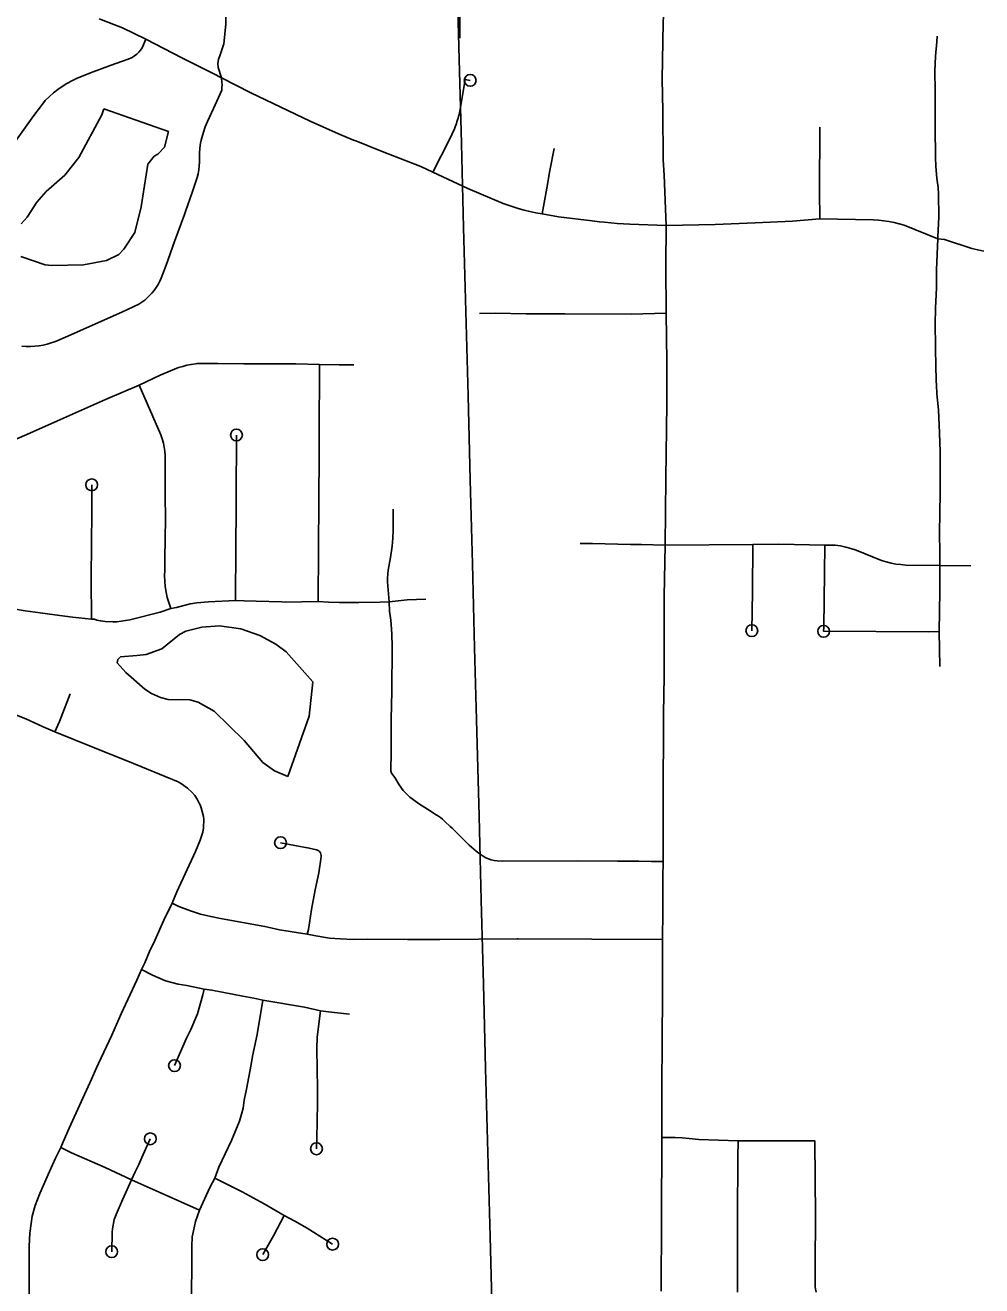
# Model space of a CAD drawing. Extents: x -19 to 366, y -4 to 359.
# Drawn here: x 149.004 to 149.771, y 189.945 to 190.955 of the extents above; entities that cross this region are included whole.
import ezdxf

# ---------------------------------------------------------------- set-up
doc = ezdxf.new("R2010")
doc.units = 0
for name, color, linetype in [('Level 33', 7, 'Continuous'), ('Level 35', 7, 'Continuous'), ('Level 60', 7, 'Continuous')]:
    doc.layers.add(name, color=color, linetype=linetype)

msp = doc.modelspace()

# ---------------------------------------------------------------- linework, layer by layer
at = {"layer": 'Level 33'}
for points in [[(149.1652, 191.0489), (149.165, 190.9996), (149.1652, 190.9557), (149.1635, 190.9398), (149.1602, 190.9303), (149.1592, 190.9276), (149.1586, 190.9241), (149.159, 190.921), (149.1616, 190.9127)], [(149.3525, 190.9746), (149.3524, 190.9552), (149.3526, 190.9443)], [(149.5159, 190.9747), (149.5152, 190.9444), (149.5151, 190.9416), (149.5147, 190.9119), (149.515, 190.886), (149.5155, 190.8469), (149.5162, 190.8346), (149.5178, 190.7943)], [(149.101, 190.9437), (149.0823, 190.9527), (149.0636, 190.9598)], [(149.101, 190.9437), (149.098, 190.9368), (149.0967, 190.9349), (149.0953, 190.9332), (149.0937, 190.9316), (149.092, 190.9302), (149.0901, 190.929), (149.0881, 190.928), (149.086, 190.9272), (149.0732, 190.9227), (149.0566, 190.9167), (149.0456, 190.9122), (149.0417, 190.9102), (149.0378, 190.9081), (149.0341, 190.9058), (149.0304, 190.9032), (149.027, 190.9005), (149.0237, 190.8975), (149.0205, 190.8944), (149.0175, 190.8906), (149.0114, 190.8826), (148.9979, 190.8638), (148.9826, 190.8413), (148.9697, 190.8249)], [(149.1616, 190.9127), (149.155, 190.916), (149.1304, 190.9284), (149.101, 190.9437)], [(149.7348, 190.946), (149.7346, 190.9416), (149.7335, 190.9301), (149.7331, 190.918), (149.7333, 190.9026), (149.7333, 190.8729), (149.7335, 190.849), (149.7338, 190.8417), (149.7347, 190.8322), (149.7357, 190.8249), (149.7359, 190.8194), (149.7361, 190.8013), (149.7355, 190.785), (149.7354, 190.7837)], [(149.1616, 190.9127), (149.1619, 190.909), (149.1621, 190.9073), (149.162, 190.9048), (149.1618, 190.9027), (149.1553, 190.8881), (149.1503, 190.8778), (149.1486, 190.8735), (149.1471, 190.8691), (149.1458, 190.8647), (149.1454, 190.8628), (149.1448, 190.8602), (149.1442, 190.8563), (149.1439, 190.8523), (149.144, 190.8452), (149.1438, 190.8421), (149.1435, 190.8389), (149.1429, 190.8358), (149.1421, 190.8328), (149.1385, 190.8215), (149.1329, 190.8055), (149.132, 190.8031), (149.124, 190.7816), (149.1174, 190.7626), (149.1133, 190.7523), (149.1122, 190.7497), (149.1108, 190.7472), (149.1093, 190.7447), (149.1076, 190.7424), (149.1057, 190.7402), (149.1003, 190.7347), (149.0954, 190.7315), (149.0818, 190.7251), (149.0654, 190.7178), (149.0386, 190.7057), (149.0286, 190.7014), (149.0253, 190.7003), (149.0221, 190.6994), (149.0187, 190.6986), (149.0154, 190.698), (149.012, 190.6977), (149.0086, 190.6975), (149.0052, 190.6975), (149.0017, 190.6977)], [(149.3308, 190.8372), (149.3212, 190.8417), (149.2903, 190.8536), (149.2691, 190.8621), (149.2674, 190.8628), (149.2554, 190.8677), (149.2327, 190.8779), (149.1852, 190.9005), (149.1616, 190.9127)], [(149.3308, 190.8372), (149.3444, 190.8638), (149.3451, 190.8651), (149.3458, 190.8665), (149.3464, 190.8678), (149.347, 190.8692), (149.3476, 190.8705), (149.3482, 190.8719), (149.3488, 190.8733), (149.3493, 190.8747), (149.3498, 190.8761), (149.3502, 190.8775), (149.3507, 190.8789), (149.3511, 190.8803), (149.3515, 190.8818), (149.3519, 190.8832), (149.3522, 190.8847), (149.3526, 190.8861), (149.3529, 190.8876), (149.3531, 190.889), (149.3534, 190.8905), (149.3567, 190.9113), (149.3608, 190.9106)], [(149.6408, 190.7996), (149.6406, 190.8215), (149.6408, 190.8732)], [(149.4184, 190.8037), (149.4223, 190.8242), (149.4247, 190.8385), (149.4281, 190.8561)], [(149.4184, 190.8037), (149.4135, 190.8045), (149.4087, 190.8055), (149.404, 190.8067), (149.3993, 190.808), (149.3873, 190.8119), (149.359, 190.8239), (149.3308, 190.8372)], [(149.5178, 190.7943), (149.4887, 190.7954), (149.4786, 190.7961), (149.4685, 190.797), (149.4644, 190.7974), (149.4585, 190.798), (149.4316, 190.8012), (149.4184, 190.8037)], [(149.6408, 190.7996), (149.6189, 190.7978), (149.5891, 190.7965), (149.557, 190.7951), (149.5178, 190.7943)], [(149.7354, 190.7837), (149.7083, 190.7946), (149.7005, 190.7967), (149.6961, 190.7976), (149.692, 190.7982), (149.6878, 190.7987), (149.6837, 190.7989), (149.6408, 190.7996)], [(149.5178, 190.7943), (149.5176, 190.762), (149.5177, 190.7243)], [(149.7354, 190.7837), (149.7344, 190.7589), (149.7343, 190.7445), (149.7335, 190.7282), (149.7333, 190.7153), (149.7337, 190.6801), (149.7342, 190.6643), (149.7345, 190.6616), (149.7347, 190.6596)], [(149.7721, 190.7737), (149.7673, 190.7748), (149.7625, 190.7761), (149.7406, 190.7832), (149.7354, 190.7837)], [(149.5177, 190.7243), (149.4898, 190.7235), (149.4367, 190.7236), (149.4304, 190.7236), (149.4056, 190.7236), (149.3808, 190.7243), (149.3684, 190.724)], [(149.5177, 190.7243), (149.5182, 190.6854), (149.5182, 190.6585), (149.5182, 190.6517), (149.5176, 190.5917), (149.5171, 190.5385)], [(149.1946, 190.6836), (149.1794, 190.6837), (149.1586, 190.684), (149.1442, 190.684), (149.1418, 190.6838), (149.1408, 190.6837), (149.1373, 190.6832), (149.1339, 190.6825), (149.1306, 190.6816), (149.1273, 190.6806), (149.1125, 190.6746), (149.0958, 190.6666)], [(149.2401, 190.6831), (149.2211, 190.6835), (149.1946, 190.6836)], [(149.2401, 190.6831), (149.2398, 190.6265), (149.2395, 190.559), (149.2394, 190.551), (149.2394, 190.523), (149.2391, 190.5053), (149.2391, 190.4934)], [(149.2675, 190.6828), (149.2558, 190.6828), (149.2401, 190.6831)], [(149.0958, 190.6666), (149.0686, 190.6551), (149.0351, 190.6402), (149.008, 190.628), (148.9892, 190.6198), (148.9794, 190.6149)], [(149.0958, 190.6666), (149.1131, 190.6267), (149.1142, 190.6235), (149.1151, 190.6202), (149.1158, 190.6169), (149.1163, 190.6136), (149.1165, 190.6103), (149.1166, 190.6069), (149.1165, 190.583), (149.1167, 190.5546), (149.1166, 190.5485), (149.1163, 190.5227), (149.1161, 190.5183), (149.116, 190.5139), (149.1162, 190.5096), (149.1166, 190.5052), (149.1172, 190.5008), (149.118, 190.4965), (149.121, 190.4876)], [(149.7347, 190.6596), (149.7359, 190.6467), (149.7368, 190.6283), (149.7372, 190.613), (149.7372, 190.5803)], [(149.1727, 190.4942), (149.1728, 190.5038), (149.1732, 190.5278), (149.1736, 190.6266)], [(149.0575, 190.4792), (149.0573, 190.5111), (149.0575, 190.5406), (149.0578, 190.564), (149.0577, 190.5867)], [(149.7372, 190.5803), (149.7368, 190.548), (149.737, 190.5324), (149.7369, 190.5222)], [(149.2992, 190.5672), (149.2992, 190.5504), (149.2989, 190.544), (149.2983, 190.5376), (149.297, 190.5284), (149.2952, 190.5184), (149.2948, 190.5152), (149.2947, 190.512), (149.2947, 190.5089), (149.2959, 190.4931)], [(149.5171, 190.5385), (149.4979, 190.539), (149.4893, 190.539), (149.4589, 190.5397), (149.4488, 190.5396)], [(149.5171, 190.5385), (149.5163, 190.4975), (149.5161, 190.4335), (149.5157, 190.4033), (149.5154, 190.3311), (149.5155, 190.2931), (149.5153, 190.2851)], [(149.5871, 190.5389), (149.5171, 190.5385)], [(149.5871, 190.5389), (149.5869, 190.5013), (149.5864, 190.4699)], [(149.6448, 190.5385), (149.6079, 190.5392), (149.5871, 190.5389)], [(149.6448, 190.5385), (149.644, 190.4724)], [(149.7369, 190.5222), (149.7097, 190.5225), (149.7057, 190.5228), (149.7018, 190.5233), (149.6979, 190.5241), (149.694, 190.525), (149.6902, 190.5262), (149.6699, 190.5343), (149.6658, 190.5356), (149.6617, 190.5368), (149.6575, 190.5378), (149.6532, 190.5385), (149.6448, 190.5385)], [(149.7369, 190.5222), (149.737, 190.5016), (149.7364, 190.4693)], [(149.7618, 190.5218), (149.7369, 190.5222)], [(149.2959, 190.4931), (149.3102, 190.4947), (149.3179, 190.495), (149.3252, 190.4951)], [(149.0575, 190.4792), (149.0422, 190.4806), (149.028, 190.4827), (149.0165, 190.4842), (149.0044, 190.4859), (148.9857, 190.4891)], [(149.121, 190.4876), (149.1125, 190.4846), (149.0882, 190.4787), (149.0777, 190.477), (149.0746, 190.4769), (149.0685, 190.4772), (149.0646, 190.4777), (149.0617, 190.4783), (149.06, 190.479), (149.0575, 190.4792)], [(149.1727, 190.4942), (149.1513, 190.493), (149.1419, 190.4921), (149.1366, 190.4913), (149.1255, 190.4884), (149.121, 190.4876)], [(149.2391, 190.4934), (149.2128, 190.4928), (149.2099, 190.4929), (149.1895, 190.4936), (149.1799, 190.4937), (149.1727, 190.4942)], [(149.2959, 190.4931), (149.2885, 190.4928), (149.2716, 190.4925), (149.2562, 190.4924), (149.2472, 190.4927), (149.2391, 190.4934)], [(149.2959, 190.4931), (149.2963, 190.4855), (149.2972, 190.4783), (149.298, 190.4674), (149.2984, 190.4571), (149.2981, 190.4213), (149.2976, 190.399), (149.2974, 190.3885), (149.2976, 190.3729), (149.2972, 190.3576), (149.2979, 190.3559), (149.3004, 190.3522), (149.3039, 190.3464), (149.3072, 190.342), (149.3101, 190.3389), (149.3125, 190.3366), (149.3201, 190.331), (149.3287, 190.3256), (149.3321, 190.3233), (149.3354, 190.3213), (149.3371, 190.3202), (149.3387, 190.3189), (149.3404, 190.317), (149.3449, 190.3131)], [(149.644, 190.4724), (149.6439, 190.4694), (149.728, 190.4689), (149.7364, 190.4693)], [(149.7364, 190.4693), (149.7369, 190.4411)], [(148.9611, 190.4171), (148.9658, 190.415), (148.9765, 190.411), (148.9846, 190.4075), (148.9887, 190.4058), (149.0049, 190.3993), (149.0189, 190.3929), (149.0282, 190.389)], [(149.0282, 190.389), (149.0318, 190.3973), (149.0404, 190.4193)], [(149.0282, 190.389), (149.0751, 190.3699), (149.0867, 190.3653), (149.1269, 190.3488), (149.1297, 190.3473), (149.1344, 190.3438), (149.1378, 190.3407), (149.1403, 190.3379), (149.1422, 190.3349), (149.1441, 190.3313), (149.1445, 190.3305), (149.1453, 190.3281), (149.1461, 190.3252), (149.1471, 190.321), (149.1474, 190.3189), (149.1473, 190.3119), (149.1466, 190.3086), (149.1445, 190.3021), (149.1407, 190.2932), (149.1258, 190.2609), (149.1221, 190.2516)], [(149.5153, 190.2851), (149.5059, 190.2851), (149.496, 190.2853), (149.4789, 190.2852), (149.4468, 190.2855), (149.3866, 190.2854), (149.3823, 190.2856), (149.3799, 190.2859), (149.3777, 190.2865), (149.3754, 190.2872), (149.3733, 190.2881), (149.3712, 190.2893), (149.3688, 190.2909), (149.3657, 190.2934), (149.3599, 190.2982), (149.3465, 190.3117), (149.3449, 190.3131)], [(149.2303, 190.2268), (149.2313, 190.2307), (149.2337, 190.2467), (149.2367, 190.2625), (149.2395, 190.2761), (149.2414, 190.2888), (149.2414, 190.2899), (149.2413, 190.2909), (149.2409, 190.2919), (149.2403, 190.2928), (149.2395, 190.2936), (149.2386, 190.2941), (149.2376, 190.2945), (149.2319, 190.2958), (149.2089, 190.3001)], [(149.5153, 190.2851), (149.5151, 190.2723), (149.515, 190.2495)], [(149.1221, 190.2516), (149.1153, 190.2382), (149.1082, 190.2217), (149.104, 190.2129), (149.1002, 190.2039), (149.0975, 190.1985)], [(149.2303, 190.2268), (149.2082, 190.2304), (149.1986, 190.2325), (149.1962, 190.233), (149.1607, 190.2395), (149.1532, 190.2409), (149.1447, 190.2429), (149.1367, 190.2456), (149.1274, 190.2491), (149.1221, 190.2516)], [(149.515, 190.245), (149.5149, 190.2226)], [(149.515, 190.2495), (149.515, 190.245)], [(149.5149, 190.2226), (149.4583, 190.2228), (149.3993, 190.223), (149.3985, 190.223), (149.3365, 190.2227), (149.3105, 190.2225), (149.2783, 190.2228), (149.2673, 190.2227), (149.257, 190.223), (149.2481, 190.2236), (149.2372, 190.2254), (149.2303, 190.2268)], [(149.5149, 190.2226), (149.5148, 190.186)], [(149.0975, 190.1985), (149.0938, 190.1901), (149.0813, 190.1631), (149.0737, 190.1461), (149.0631, 190.1233), (149.0615, 190.1198), (149.0576, 190.1108), (149.0395, 190.0715), (149.0349, 190.0605), (149.0328, 190.056)], [(149.1478, 190.1829), (149.1339, 190.1857), (149.127, 190.1869), (149.1168, 190.1894), (149.1064, 190.1939), (149.0975, 190.1985)], [(149.1478, 190.1829), (149.1467, 190.1783), (149.1424, 190.163), (149.1371, 190.1504), (149.1336, 190.1435), (149.124, 190.1216)], [(149.1946, 190.174), (149.1874, 190.1756), (149.1786, 190.1773), (149.1539, 190.1819), (149.1478, 190.1829)], [(149.5148, 190.186), (149.5145, 190.1346), (149.5143, 190.1116), (149.5143, 190.0925), (149.5142, 190.0727), (149.5144, 190.0639)], [(149.1946, 190.174), (149.1901, 190.1466), (149.1865, 190.1291), (149.1854, 190.1225), (149.1816, 190.1027), (149.1799, 190.0939), (149.1789, 190.0876), (149.1777, 190.0826), (149.1761, 190.0771), (149.1696, 190.0617), (149.1596, 190.0404), (149.1563, 190.0314)], [(149.241, 190.1655), (149.2281, 190.1683), (149.1946, 190.174)], [(149.241, 190.1655), (149.2382, 190.1444), (149.2381, 190.135), (149.2385, 190.1031), (149.2384, 190.0934), (149.2383, 190.0753), (149.2377, 190.055)], [(149.2641, 190.1627), (149.2474, 190.1646), (149.241, 190.1655)], [(149.1046, 190.063), (149.0978, 190.0481), (149.0954, 190.0424), (149.0924, 190.0366), (149.0895, 190.0302)], [(149.5144, 190.0639), (149.5141, 189.9986), (149.5139, 189.9409)], [(149.5755, 190.0613), (149.5439, 190.0623), (149.5362, 190.0633), (149.5307, 190.0638), (149.5249, 190.064), (149.5144, 190.0639)], [(149.5755, 190.0613), (149.5753, 190.0483), (149.575, 190.0003), (149.575, 189.9932), (149.575, 189.9401)], [(149.5755, 190.0613), (149.6368, 190.0614), (149.6373, 190.0009), (149.6373, 189.9971), (149.6371, 189.9657), (149.6372, 189.949), (149.6371, 189.9448), (149.6373, 189.9426), (149.6378, 189.9401)], [(149.0328, 190.056), (149.0287, 190.0475), (149.0239, 190.0369), (149.0162, 190.0193), (149.0125, 190.0097), (149.0101, 190.0009), (149.008, 189.9875), (149.0077, 189.9769), (149.0075, 189.9353), (149.0067, 189.9097)], [(149.0895, 190.0302), (149.0684, 190.0399), (149.0415, 190.0518), (149.0328, 190.056)], [(149.0895, 190.0302), (149.0861, 190.0224), (149.0823, 190.0142), (149.0772, 190.0023), (149.0757, 189.9983), (149.0744, 189.9909), (149.0741, 189.9882), (149.0737, 189.9726)], [(149.1439, 190.0058), (149.1118, 190.0203), (149.0972, 190.0266), (149.0895, 190.0302)], [(149.1563, 190.0314), (149.1522, 190.0239), (149.1439, 190.0058)], [(149.2117, 190.0015), (149.1958, 190.0108), (149.1782, 190.0205), (149.1708, 190.0243), (149.1563, 190.0314)], [(149.1439, 190.0058), (149.1407, 189.9968), (149.1391, 189.9893), (149.1382, 189.9846), (149.1378, 189.977), (149.1379, 189.9675), (149.1376, 189.9335), (149.1376, 189.922), (149.138, 189.9138)], [(149.2117, 190.0015), (149.2033, 189.9853), (149.1946, 189.9702)], [(149.2506, 189.9786), (149.2302, 189.9913), (149.2204, 189.9969), (149.2117, 190.0015)]]:
    msp.add_lwpolyline(points, dxfattribs=at)
for centre in [(149.3608, 190.9106), (149.1736, 190.6266), (149.0577, 190.5867), (149.5864, 190.4699), (149.6439, 190.4694), (149.2089, 190.3001), (149.124, 190.1216), (149.1046, 190.063), (149.2377, 190.055), (149.2506, 189.9786), (149.0737, 189.9726), (149.1946, 189.9702)]:
    msp.add_circle(centre, 0.00473, dxfattribs=at)
at = {"layer": 'Level 35'}
for points in [[(149.0674, 190.8878), (149.0659, 190.8831), (149.0474, 190.8488), (149.0361, 190.8347), (149.0212, 190.8217), (149.0138, 190.813), (149.0059, 190.801), (149.0012, 190.7956)], [(149.0674, 190.8878), (149.1191, 190.8696)], [(149.0009, 190.7696), (149.0203, 190.7629), (149.0256, 190.7623), (149.051, 190.7628), (149.0694, 190.7663), (149.0793, 190.7711), (149.0834, 190.7755), (149.0921, 190.7888), (149.0973, 190.8093), (149.1025, 190.8435), (149.1076, 190.8498), (149.1106, 190.8515), (149.1159, 190.8571), (149.1191, 190.8696)], [(149.2319, 190.4015), (149.2348, 190.4289), (149.2134, 190.4529), (149.2051, 190.4591), (149.1923, 190.4661), (149.1771, 190.4715), (149.16, 190.4738), (149.146, 190.4727), (149.1331, 190.4695), (149.128, 190.4668), (149.1138, 190.4553), (149.1013, 190.4507), (149.0939, 190.4499), (149.0806, 190.4489), (149.0787, 190.4468), (149.078, 190.4442), (149.0851, 190.4364), (149.1001, 190.4232), (149.1056, 190.4196), (149.1128, 190.4164), (149.1189, 190.4149), (149.1362, 190.4144), (149.143, 190.4127), (149.1558, 190.4054), (149.1798, 190.3819), (149.1948, 190.3644), (149.204, 190.3576), (149.2148, 190.3532)], [(149.2319, 190.4015), (149.2148, 190.3532)]]:
    msp.add_lwpolyline(points, dxfattribs=at)
at = {"layer": 'Level 60'}
for points in [[(154.1159, 1.8709), (153.9063, 10.4874), (153.696, 19.1041), (153.485, 27.7209), (153.2733, 36.3378), (153.0608, 44.9549), (152.8476, 53.5721), (152.6337, 62.1894), (152.419, 70.8069), (152.2036, 79.4245), (151.9875, 88.0422), (151.7707, 96.6601), (151.5531, 105.2782), (151.3348, 113.8963), (151.1158, 122.5147), (150.8961, 131.1331), (150.6757, 139.7517), (150.4545, 148.3704), (150.2326, 156.9893), (150.0101, 165.6083), (149.7867, 174.2275), (149.5627, 182.8468), (149.338, 191.4662), (149.1125, 200.0858), (148.8864, 208.7055), (148.6595, 217.3254), (148.4319, 225.9454), (148.2037, 234.5655), (147.9747, 243.1858), (147.745, 251.8063), (147.5146, 260.4269), (147.2835, 269.0476), (147.0517, 277.6685), (146.8191, 286.2895), (146.5859, 294.9106), (146.352, 303.5319), (146.1174, 312.1534), (145.8821, 320.775), (145.6461, 329.3967), (145.4094, 338.0186), (145.172, 346.6406)], [(0, 189.5162), (7.1121, 189.5206), (14.2243, 189.5339), (21.3364, 189.556), (28.4484, 189.5869), (35.5605, 189.6267), (42.6725, 189.6754), (49.7844, 189.7329), (56.8962, 189.7992), (64.0079, 189.8744), (71.1196, 189.9584), (78.2311, 190.0512), (85.3425, 190.1529), (92.4538, 190.2635), (99.5649, 190.3829), (106.6759, 190.5111), (113.7867, 190.6482), (120.8974, 190.7941), (128.0078, 190.9489), (135.1181, 191.1125), (142.2282, 191.2849), (149.338, 191.4662), (156.4476, 191.6563), (163.5569, 191.8553), (170.666, 192.0631), (177.7749, 192.2798), (184.8835, 192.5053), (191.9917, 192.7396), (199.0997, 192.9828), (206.2074, 193.2348), (213.3147, 193.4956), (220.4218, 193.7653), (227.5285, 194.0438), (234.6348, 194.3312), (241.7408, 194.6274), (248.8464, 194.9324), (255.9516, 195.2463), (263.0564, 195.569), (270.1608, 195.9005), (277.2648, 196.2409), (284.3683, 196.5901), (291.4715, 196.9481), (298.5741, 197.315), (305.6763, 197.6907), (312.7781, 198.0753), (319.8793, 198.4686), (326.9801, 198.8708), (334.0804, 199.2818), (341.1801, 199.7017)], [(0, 180.8999), (7.1228, 180.9044), (14.2457, 180.9176), (21.3685, 180.9397), (28.4912, 180.9706), (35.614, 181.0103), (42.7366, 181.0589), (49.8592, 181.1163), (56.9818, 181.1825), (64.1042, 181.2575), (71.2266, 181.3414), (78.3488, 181.4341), (85.4709, 181.5357), (92.5929, 181.646), (99.7147, 181.7652), (106.8364, 181.8933), (113.9579, 182.0301), (121.0793, 182.1758), (128.2005, 182.3303), (135.3214, 182.4936), (142.4422, 182.6658), (149.5627, 182.8468), (156.683, 183.0366), (163.8031, 183.2352), (170.9229, 183.4427), (178.0425, 183.659), (185.1617, 183.8841), (192.2807, 184.1181), (199.3994, 184.3608), (206.5178, 184.6124), (213.6359, 184.8728), (220.7537, 185.1421), (227.8711, 185.4201), (234.9881, 185.707), (242.1048, 186.0027), (249.2212, 186.3073), (256.3371, 186.6206), (263.4526, 186.9428), (270.5678, 187.2738), (277.6825, 187.6136), (284.7968, 187.9622), (291.9107, 188.3197), (299.0241, 188.6859), (306.1371, 189.061), (313.2495, 189.4449), (320.3615, 189.8377), (327.4731, 190.2392), (334.5841, 190.6495), (341.6946, 191.0687)]]:
    msp.add_spline(points, degree=3, dxfattribs=at)

doc.saveas('drawing.dxf')
